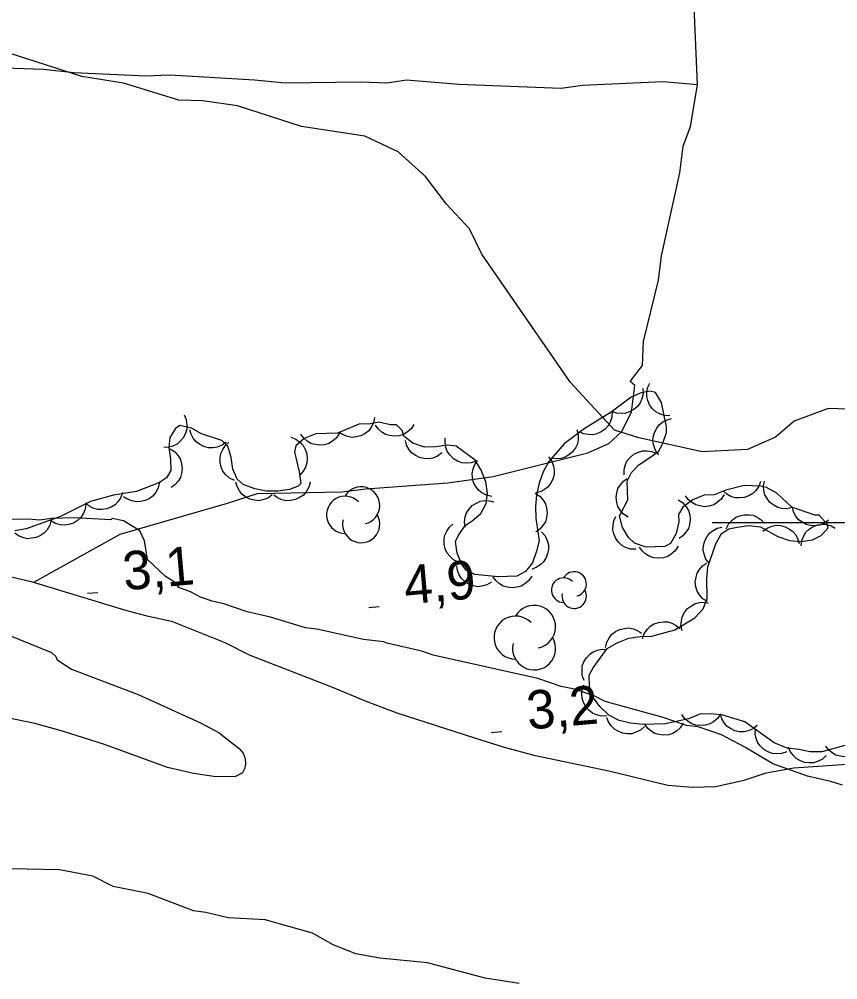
# Model space of a CAD drawing. Extents: x 336540 to 340074, y 5572036 to 5573747.
# Drawn here: x 337736 to 337799.8, y 5572364.4 to 5572439.2 of the extents above; entities that cross this region are included whole.
import ezdxf

# ---------------------------------------------------------------- set-up
doc = ezdxf.new("R2010")
doc.units = 0
for name, color, linetype in [('Niveau 2', 7, 'Continuous'), ('Niveau 22', 7, 'Continuous'), ('Niveau 3', 7, 'Continuous'), ('Niveau 44', 7, 'Continuous'), ('Niveau 61', 7, 'Continuous')]:
    doc.layers.add(name, color=color, linetype=linetype)

msp = doc.modelspace()

# ---------------------------------------------------------------- linework, layer by layer
at = {"layer": 'Niveau 2'}
for points in [[(337802.94, 5572408.74), (337799.05, 5572408.88), (337796.39, 5572407.9), (337794.93, 5572406.64), (337792.76, 5572405.68), (337789.23, 5572405.51), (337784.28, 5572406.59), (337782.39, 5572407.19), (337778.97, 5572410.91), (337772.04, 5572420.9), (337771.1, 5572422.88), (337769.29, 5572424.81), (337767.66, 5572426.95), (337765.54, 5572428.87), (337762.93, 5572430.09), (337758, 5572430.86), (337753, 5572432.47), (337750.27, 5572432.84), (337748.42, 5572432.91), (337744.11, 5572434.22), (337740.87, 5572434.74), (337732.27, 5572437.51)], [(337794.72, 5572381.18), (337792.55, 5572382.48), (337790.72, 5572383.45), (337788.9, 5572384.08), (337788, 5572384.17), (337786.18, 5572384.8), (337781.65, 5572386.04), (337780.85, 5572386.47), (337779.26, 5572387), (337778.24, 5572387.2), (337776.42, 5572387.83), (337768.26, 5572389.66), (337767.36, 5572389.97), (337764.64, 5572390.58), (337764.41, 5572390.69), (337762.83, 5572390.88), (337759.2, 5572391.69), (337758.3, 5572391.78), (337755.58, 5572392.61), (337753.76, 5572393.02), (337751.95, 5572393.65), (337751.04, 5572393.85), (337750.13, 5572394.17), (337749.33, 5572394.6), (337748.42, 5572394.92), (337748.07, 5572395.36), (337747.39, 5572395.79), (337746, 5572397.11), (337745.75, 5572398.57), (337745.39, 5572399.35), (337744.13, 5572400.11), (337743.23, 5572400.31), (337743.12, 5572400.19), (337740.29, 5572400.35), (337738.49, 5572400.31), (337737.59, 5572400.17), (337736.69, 5572400.26), (337734.89, 5572400.22)], [(337735.19, 5572391.21), (337738.52, 5572389.86), (337738.85, 5572389.56), (337738.95, 5572389.28), (337740.06, 5572388.57), (337745.26, 5572386.58), (337750.11, 5572384.37), (337751.58, 5572383.59), (337753.13, 5572382.38), (337753.44, 5572382.02), (337753.59, 5572381.6), (337753.62, 5572381.16), (337753.55, 5572380.79), (337753.39, 5572380.49), (337752.86, 5572380.19), (337751.32, 5572380.17), (337749.57, 5572380.43), (337747.55, 5572380.91), (337742.63, 5572382.68), (337739.36, 5572383.72), (337737.2, 5572384.33), (337732.39, 5572385.31)], [(337800.16, 5572379.51), (337799.26, 5572379.82), (337797.44, 5572380.23), (337794.72, 5572381.18)], [(337774.97, 5572364.07), (337772.3, 5572364.49), (337767.82, 5572365.68), (337764.09, 5572366.04), (337762.22, 5572366.39), (337760.46, 5572367.08), (337758.86, 5572368), (337755.17, 5572369.03), (337752.29, 5572369.19), (337750.53, 5572369.6), (337749.57, 5572369.74), (337746.04, 5572371.07), (337743.32, 5572371.62), (337741.73, 5572372.43), (337739.12, 5572372.93), (337735.34, 5572373)]]:
    msp.add_lwpolyline(points, dxfattribs=at)
at = {"layer": 'Niveau 22'}
for points in [[(337737.14, 5572395.35), (337743.87, 5572399.08), (337752.22, 5572401.49), (337754.56, 5572402.26), (337761.15, 5572402.38), (337763, 5572402.62), (337769.4, 5572403.08), (337772.93, 5572403.57), (337780.3, 5572405.42), (337781.96, 5572406.16), (337782.94, 5572407.06), (337783.71, 5572408.6), (337783.97, 5572410.66), (337783.61, 5572410.99), (337784.58, 5572412.22), (337784.66, 5572414.09), (337785.82, 5572418.88), (337786.05, 5572420.76), (337787.48, 5572427.25), (337787.73, 5572429.31), (337788.32, 5572430.84), (337788.86, 5572434.1), (337788.52, 5572442.04)], [(337788.86, 5572434.1), (337786.15, 5572434.32), (337779.9, 5572434.05), (337778.23, 5572433.8), (337770.26, 5572434.13), (337766.17, 5572434.46), (337764.66, 5572434.23), (337762.63, 5572434.31), (337756.72, 5572434.23), (337754.34, 5572434.47), (337747.73, 5572434.84), (337745.87, 5572434.76), (337740.26, 5572435.04), (337737.89, 5572435.28), (337729.59, 5572435.58)], [(337731.44, 5572396.67), (337736.91, 5572395.4), (337744.28, 5572393.17), (337745.83, 5572392.74), (337747.87, 5572392.3), (337752.01, 5572390.63), (337753.92, 5572389.69), (337760.34, 5572387.19), (337762.96, 5572386.09), (337765.43, 5572385.17), (337771.49, 5572383.2), (337773.78, 5572382.48), (337776.11, 5572381.86), (337781.96, 5572380.65), (337786.56, 5572379.53), (337788.5, 5572379.37), (337790.27, 5572379.42), (337792.49, 5572379.92), (337794.22, 5572380.49), (337796.38, 5572380.88), (337800.51, 5572381.15), (337802.03, 5572380.92)]]:
    msp.add_lwpolyline(points, dxfattribs=at)
at = {"layer": 'Niveau 3'}
for p, q in [((337741.32, 5572394.48), (337742.12, 5572394.54)), ((337763.23, 5572393.38), (337764.04, 5572393.45)), ((337772.79, 5572383.63), (337773.6, 5572383.7))]:
    msp.add_line(p, q, dxfattribs=at)
at = {"layer": 'Niveau 44'}
for points in [[(337786.7, 5572408.3), (337786.28, 5572408.32), (337785.9, 5572408.46), (337785.6, 5572408.61), (337785.35, 5572408.85), (337785.13, 5572409.15), (337784.99, 5572409.51), (337784.91, 5572409.82), (337784.92, 5572410.18), (337785, 5572410.54), (337785.15, 5572410.86)], [(337798.01, 5572400.55), (337796.2, 5572401.19), (337795.05, 5572402.28), (337794.25, 5572402.71), (337793.8, 5572402.81), (337792.51, 5572402.87), (337791.06, 5572402.5), (337790.17, 5572402.14), (337789.38, 5572402.12), (337788.49, 5572401.76), (337787.71, 5572401.18), (337787.39, 5572400.61), (337787.4, 5572400.05), (337787.2, 5572399.14), (337786.76, 5572398.35), (337786.32, 5572398.11), (337784.86, 5572398.07), (337783.95, 5572398.39), (337783.49, 5572398.83), (337783.02, 5572399.6), (337782.77, 5572400.5), (337783.42, 5572401.75), (337783.39, 5572403.21), (337783.71, 5572403.9), (337784.26, 5572404.47), (337785.81, 5572405.52), (337786.13, 5572406.09), (337786.45, 5572407), (337786.44, 5572407.45), (337786.06, 5572409.35), (337785.59, 5572410.13), (337785.14, 5572410.23), (337784.46, 5572410.1), (337783.69, 5572409.75), (337782.14, 5572408.58), (337780.03, 5572407.29), (337778.48, 5572406.13), (337777.27, 5572404.75), (337776.84, 5572403.95), (337776.52, 5572403.05), (337776.32, 5572402.14), (337776.23, 5572401.24), (337776.25, 5572400.34), (337776.52, 5572398.55), (337776.31, 5572397.75), (337775.99, 5572396.85), (337775.45, 5572396.16), (337774.78, 5572395.8), (337773.32, 5572395.77), (337771.51, 5572395.95), (337770.83, 5572396.27), (337770.48, 5572396.71), (337770.12, 5572397.6), (337769.99, 5572398.5), (337770.2, 5572398.96), (337770.75, 5572399.76), (337771.3, 5572400.11), (337771.96, 5572400.69), (337772.4, 5572401.48), (337772.49, 5572402.27), (337772.36, 5572403.17), (337772, 5572404.06), (337771.53, 5572404.84), (337770.04, 5572405.93), (337769.36, 5572406.02), (337768.47, 5572405.89), (337767.57, 5572405.87), (337766.66, 5572406.18), (337765.97, 5572406.73), (337765.85, 5572407.17), (337765.39, 5572407.61), (337764.94, 5572407.6), (337764.03, 5572407.81), (337763.36, 5572407.68), (337762.46, 5572407.65), (337760.79, 5572406.94), (337759.1, 5572406.9), (337758.21, 5572406.54), (337757.55, 5572405.96), (337757.44, 5572405.51), (337757.82, 5572403.94), (337757.95, 5572403.04), (337757.73, 5572402.81), (337757.06, 5572402.57), (337756.16, 5572402.44), (337755.26, 5572402.42), (337754.36, 5572402.62), (337753.45, 5572402.94), (337752.99, 5572403.37), (337752.63, 5572404.15), (337752.5, 5572405.05), (337752.26, 5572405.94), (337751.79, 5572406.38), (337750.21, 5572406.91), (337749.41, 5572407.34), (337748.5, 5572407.54), (337748.17, 5572407.31), (337747.74, 5572406.62), (337747.64, 5572405.83), (337747.78, 5572404.93), (337747.8, 5572404.04)], [(337784.6, 5572410.44), (337784.62, 5572410.02), (337784.52, 5572409.63), (337784.4, 5572409.32), (337784.19, 5572409.04), (337783.91, 5572408.79), (337783.57, 5572408.62), (337783.27, 5572408.5), (337782.92, 5572408.48), (337782.55, 5572408.51), (337782.21, 5572408.63)], [(337748.84, 5572408.39), (337749.01, 5572408.01), (337749.06, 5572407.6), (337749.06, 5572407.27), (337748.96, 5572406.94), (337748.79, 5572406.61), (337748.53, 5572406.32), (337748.29, 5572406.1), (337747.97, 5572405.95), (337747.62, 5572405.86), (337747.26, 5572405.84)], [(337782.21, 5572408.62), (337782.19, 5572408.21), (337782.06, 5572407.82), (337781.9, 5572407.53), (337781.66, 5572407.27), (337781.36, 5572407.06), (337781.01, 5572406.91), (337780.69, 5572406.82), (337780.34, 5572406.84), (337779.98, 5572406.91), (337779.65, 5572407.06)], [(337763.69, 5572408.17), (337763.61, 5572407.76), (337763.42, 5572407.41), (337763.23, 5572407.14), (337762.95, 5572406.92), (337762.63, 5572406.75), (337762.25, 5572406.66), (337761.93, 5572406.62), (337761.58, 5572406.68), (337761.24, 5572406.81), (337760.93, 5572407)], [(337766.76, 5572407.64), (337766.54, 5572407.29), (337766.23, 5572407.03), (337765.95, 5572406.85), (337765.61, 5572406.75), (337765.24, 5572406.71), (337764.86, 5572406.77), (337764.55, 5572406.85), (337764.25, 5572407.03), (337763.97, 5572407.28), (337763.76, 5572407.57)], [(337785.84, 5572405.26), (337785.59, 5572405.6), (337785.45, 5572405.98), (337785.38, 5572406.3), (337785.41, 5572406.65), (337785.5, 5572407.01), (337785.69, 5572407.35), (337785.88, 5572407.61), (337786.16, 5572407.83), (337786.49, 5572408), (337786.83, 5572408.09)], [(337752.13, 5572406.26), (337751.8, 5572406.01), (337751.42, 5572405.87), (337751.1, 5572405.8), (337750.75, 5572405.82), (337750.39, 5572405.91), (337750.05, 5572406.09), (337749.78, 5572406.27), (337749.56, 5572406.55), (337749.39, 5572406.87), (337749.29, 5572407.22)], [(337760.95, 5572406.94), (337760.72, 5572406.59), (337760.41, 5572406.33), (337760.13, 5572406.15), (337759.79, 5572406.05), (337759.43, 5572406.01), (337759.05, 5572406.07), (337758.73, 5572406.15), (337758.43, 5572406.33), (337758.16, 5572406.58), (337757.95, 5572406.87)], [(337779.46, 5572407.25), (337779.57, 5572406.85), (337779.55, 5572406.44), (337779.5, 5572406.12), (337779.34, 5572405.8), (337779.12, 5572405.5), (337778.82, 5572405.26), (337778.55, 5572405.08), (337778.21, 5572404.99), (337777.84, 5572404.95), (337777.49, 5572405)], [(337752.76, 5572403.27), (337752.38, 5572403.45), (337752.08, 5572403.73), (337751.87, 5572403.98), (337751.73, 5572404.31), (337751.65, 5572404.67), (337751.66, 5572405.05), (337751.7, 5572405.37), (337751.85, 5572405.69), (337752.06, 5572406), (337752.33, 5572406.24)], [(337757.17, 5572406.63), (337757.56, 5572406.48), (337757.88, 5572406.23), (337758.12, 5572406), (337758.29, 5572405.69), (337758.4, 5572405.34), (337758.43, 5572404.96), (337758.42, 5572404.63), (337758.3, 5572404.3), (337758.12, 5572403.98), (337757.88, 5572403.71)], [(337768.93, 5572405.41), (337768.6, 5572405.15), (337768.22, 5572405.01), (337767.89, 5572404.94), (337767.54, 5572404.97), (337767.18, 5572405.05), (337766.85, 5572405.24), (337766.58, 5572405.42), (337766.36, 5572405.7), (337766.19, 5572406.03), (337766.09, 5572406.37)], [(337771.62, 5572404.78), (337771.22, 5572404.64), (337770.82, 5572404.62), (337770.49, 5572404.64), (337770.16, 5572404.77), (337769.84, 5572404.96), (337769.58, 5572405.24), (337769.37, 5572405.5), (337769.25, 5572405.83), (337769.18, 5572406.19), (337769.19, 5572406.55)], [(337747.76, 5572405.72), (337748.11, 5572405.49), (337748.38, 5572405.18), (337748.55, 5572404.91), (337748.65, 5572404.57), (337748.69, 5572404.2), (337748.64, 5572403.82), (337748.56, 5572403.51), (337748.37, 5572403.21), (337748.12, 5572402.93), (337747.83, 5572402.72)], [(337783.14, 5572403.71), (337783.14, 5572404.13), (337783.26, 5572404.52), (337783.39, 5572404.82), (337783.63, 5572405.08), (337783.91, 5572405.32), (337784.26, 5572405.48), (337784.57, 5572405.58), (337784.92, 5572405.58), (337785.29, 5572405.53), (337785.62, 5572405.39)], [(337772.82, 5572402.03), (337772.41, 5572402.11), (337772.06, 5572402.31), (337771.79, 5572402.51), (337771.58, 5572402.79), (337771.41, 5572403.12), (337771.33, 5572403.49), (337771.3, 5572403.82), (337771.37, 5572404.16), (337771.5, 5572404.51), (337771.7, 5572404.81)], [(337777.25, 5572405.11), (337777.5, 5572404.78), (337777.64, 5572404.39), (337777.7, 5572404.07), (337777.68, 5572403.72), (337777.58, 5572403.36), (337777.4, 5572403.03), (337777.21, 5572402.76), (337776.93, 5572402.55), (337776.6, 5572402.38), (337776.25, 5572402.29)], [(337747.8, 5572404.04), (337747.47, 5572403.46), (337746.92, 5572403.11), (337745.13, 5572402.4), (337743.34, 5572402.13), (337741.55, 5572401.63), (337739.21, 5572400.45), (337736.53, 5572399.49), (337735.64, 5572399.35)], [(337755.71, 5572402.14), (337755.38, 5572401.9), (337754.99, 5572401.76), (337754.67, 5572401.69), (337754.32, 5572401.72), (337753.96, 5572401.81), (337753.63, 5572402), (337753.36, 5572402.18), (337753.15, 5572402.46), (337752.97, 5572402.79), (337752.88, 5572403.14)], [(337758.66, 5572403.14), (337758.56, 5572402.74), (337758.35, 5572402.39), (337758.14, 5572402.13), (337757.85, 5572401.94), (337757.52, 5572401.78), (337757.14, 5572401.71), (337756.81, 5572401.69), (337756.47, 5572401.77), (337756.13, 5572401.92), (337755.84, 5572402.13)], [(337783.45, 5572400.41), (337783.1, 5572400.64), (337782.83, 5572400.95), (337782.66, 5572401.23), (337782.56, 5572401.56), (337782.52, 5572401.93), (337782.58, 5572402.31), (337782.66, 5572402.63), (337782.85, 5572402.92), (337783.09, 5572403.2), (337783.39, 5572403.41)], [(337793.77, 5572403.19), (337793.63, 5572402.8), (337793.39, 5572402.47), (337793.16, 5572402.24), (337792.85, 5572402.07), (337792.5, 5572401.94), (337792.12, 5572401.91), (337791.79, 5572401.92), (337791.46, 5572402.03), (337791.14, 5572402.21), (337790.87, 5572402.45)], [(337796.24, 5572401.15), (337795.83, 5572401.06), (337795.43, 5572401.09), (337795.11, 5572401.16), (337794.8, 5572401.33), (337794.51, 5572401.56), (337794.28, 5572401.87), (337794.11, 5572402.15), (337794.03, 5572402.49), (337794.01, 5572402.86), (337794.07, 5572403.21)], [(337746.92, 5572403.11), (337746.83, 5572402.7), (337746.63, 5572402.35), (337746.43, 5572402.08), (337746.15, 5572401.87), (337745.82, 5572401.71), (337745.44, 5572401.63), (337745.12, 5572401.6), (337744.78, 5572401.67), (337744.43, 5572401.8), (337744.13, 5572402)], [(337744.05, 5572402.33), (337743.92, 5572401.93), (337743.68, 5572401.6), (337743.46, 5572401.36), (337743.15, 5572401.18), (337742.81, 5572401.05), (337742.43, 5572401.01), (337742.1, 5572401.01), (337741.76, 5572401.12), (337741.43, 5572401.29), (337741.16, 5572401.52)], [(337770.74, 5572399.62), (337770.69, 5572400.03), (337770.75, 5572400.43), (337770.85, 5572400.75), (337771.05, 5572401.04), (337771.3, 5572401.31), (337771.63, 5572401.51), (337771.92, 5572401.65), (337772.27, 5572401.7), (337772.64, 5572401.69), (337772.99, 5572401.6)], [(337776.21, 5572402.27), (337776.56, 5572402.04), (337776.82, 5572401.73), (337777, 5572401.45), (337777.1, 5572401.11), (337777.14, 5572400.75), (337777.08, 5572400.37), (337777, 5572400.05), (337776.81, 5572399.75), (337776.57, 5572399.48), (337776.27, 5572399.27)], [(337787.37, 5572401.75), (337787.72, 5572401.52), (337787.98, 5572401.21), (337788.16, 5572400.93), (337788.25, 5572400.59), (337788.29, 5572400.22), (337788.24, 5572399.84), (337788.15, 5572399.53), (337787.96, 5572399.23), (337787.72, 5572398.95), (337787.42, 5572398.75)], [(337790.93, 5572402.16), (337790.7, 5572401.81), (337790.4, 5572401.54), (337790.12, 5572401.36), (337789.78, 5572401.27), (337789.41, 5572401.22), (337789.03, 5572401.28), (337788.72, 5572401.36), (337788.42, 5572401.55), (337788.14, 5572401.79), (337787.93, 5572402.08)], [(337741.19, 5572401.45), (337741.14, 5572401.03), (337740.97, 5572400.66), (337740.79, 5572400.38), (337740.53, 5572400.15), (337740.22, 5572399.95), (337739.85, 5572399.84), (337739.53, 5572399.78), (337739.18, 5572399.82), (337738.82, 5572399.92), (337738.51, 5572400.1)], [(337799.08, 5572400.17), (337798.75, 5572399.92), (337798.36, 5572399.79), (337798.04, 5572399.72), (337797.69, 5572399.75), (337797.33, 5572399.84), (337797, 5572400.03), (337796.73, 5572400.21), (337796.52, 5572400.49), (337796.35, 5572400.82), (337796.26, 5572401.17)], [(337738.47, 5572400.19), (337738.37, 5572399.78), (337738.16, 5572399.43), (337737.95, 5572399.18), (337737.66, 5572398.98), (337737.32, 5572398.82), (337736.95, 5572398.76), (337736.62, 5572398.73), (337736.28, 5572398.82), (337735.94, 5572398.96), (337735.65, 5572399.17)], [(337800.34, 5572382.62), (337798.55, 5572382.13), (337797.65, 5572382.11), (337796.75, 5572382.31), (337795.85, 5572382.4), (337794.83, 5572382.83), (337792.54, 5572384.46), (337790.84, 5572384.98), (337789.94, 5572385.07), (337789.04, 5572385.05), (337788.15, 5572384.69), (337786.36, 5572384.31), (337784.56, 5572384.26), (337783.65, 5572384.35), (337782.75, 5572384.56), (337781.95, 5572384.99), (337781.26, 5572385.64), (337780.68, 5572386.42), (337780.44, 5572387.2), (337780.42, 5572388.1), (337780.74, 5572388.67), (337781.83, 5572390.16), (337782.61, 5572390.62), (337783.5, 5572390.98), (337784.4, 5572391.12), (337785.3, 5572391.14), (337787.09, 5572391.63), (337788.64, 5572392.57), (337789.3, 5572393.26), (337789.62, 5572394.05), (337789.58, 5572395.63), (337789.67, 5572396.53), (337790.3, 5572398.34), (337790.74, 5572399.14), (337791.29, 5572399.49), (337791.96, 5572399.62), (337792.86, 5572399.75), (337793.76, 5572399.66), (337795.13, 5572398.91), (337796.04, 5572398.6), (337796.94, 5572398.51), (337797.83, 5572398.64), (337798.5, 5572398.99), (337799.05, 5572399.57), (337798.93, 5572399.9), (337798.35, 5572400.56), (337798.01, 5572400.55)], [(337784.06, 5572397.9), (337783.64, 5572397.91), (337783.26, 5572398.05), (337782.97, 5572398.2), (337782.71, 5572398.45), (337782.49, 5572398.74), (337782.35, 5572399.1), (337782.26, 5572399.41), (337782.28, 5572399.76), (337782.35, 5572400.13), (337782.5, 5572400.46)], [(337791.1, 5572399.5), (337791.28, 5572399.87), (337791.55, 5572400.17), (337791.81, 5572400.38), (337792.13, 5572400.52), (337792.49, 5572400.6), (337792.88, 5572400.59), (337793.2, 5572400.55), (337793.52, 5572400.4), (337793.82, 5572400.19), (337794.07, 5572399.92)], [(337770.22, 5572396.9), (337769.85, 5572397.08), (337769.55, 5572397.36), (337769.34, 5572397.61), (337769.2, 5572397.93), (337769.11, 5572398.29), (337769.12, 5572398.68), (337769.17, 5572399), (337769.32, 5572399.32), (337769.53, 5572399.62), (337769.79, 5572399.87)], [(337789.77, 5572396.81), (337789.52, 5572397.14), (337789.38, 5572397.52), (337789.31, 5572397.85), (337789.34, 5572398.2), (337789.43, 5572398.55), (337789.61, 5572398.89), (337789.8, 5572399.16), (337790.08, 5572399.37), (337790.4, 5572399.55), (337790.75, 5572399.64)], [(337793.95, 5572399.31), (337794.28, 5572399.56), (337794.66, 5572399.7), (337794.99, 5572399.78), (337795.34, 5572399.75), (337795.7, 5572399.66), (337796.03, 5572399.48), (337796.3, 5572399.3), (337796.52, 5572399.02), (337796.69, 5572398.69), (337796.79, 5572398.35)], [(337796.93, 5572398.17), (337796.98, 5572398.59), (337797.14, 5572398.96), (337797.31, 5572399.24), (337797.57, 5572399.48), (337797.88, 5572399.68), (337798.25, 5572399.8), (337798.57, 5572399.86), (337798.92, 5572399.83), (337799.27, 5572399.73), (337799.59, 5572399.56)], [(337776.71, 5572399.26), (337776.98, 5572398.95), (337777.15, 5572398.58), (337777.24, 5572398.26), (337777.25, 5572397.91), (337777.18, 5572397.55), (337777.03, 5572397.2), (337776.86, 5572396.92), (337776.6, 5572396.68), (337776.29, 5572396.48), (337775.95, 5572396.36)], [(337787.35, 5572398.14), (337787.13, 5572397.79), (337786.82, 5572397.52), (337786.54, 5572397.34), (337786.21, 5572397.24), (337785.84, 5572397.2), (337785.46, 5572397.25), (337785.14, 5572397.33), (337784.84, 5572397.52), (337784.56, 5572397.76), (337784.35, 5572398.06)], [(337772.81, 5572395.34), (337772.45, 5572395.13), (337772.06, 5572395.03), (337771.73, 5572394.99), (337771.38, 5572395.06), (337771.03, 5572395.18), (337770.72, 5572395.4), (337770.47, 5572395.62), (337770.29, 5572395.92), (337770.15, 5572396.26), (337770.09, 5572396.62)], [(337789.63, 5572393.83), (337789.27, 5572394.05), (337789.01, 5572394.36), (337788.83, 5572394.64), (337788.73, 5572394.98), (337788.69, 5572395.34), (337788.75, 5572395.72), (337788.83, 5572396.04), (337789.01, 5572396.34), (337789.26, 5572396.62), (337789.55, 5572396.83)], [(337775.94, 5572395.82), (337775.71, 5572395.47), (337775.4, 5572395.21), (337775.12, 5572395.03), (337774.78, 5572394.94), (337774.42, 5572394.9), (337774.04, 5572394.95), (337773.72, 5572395.03), (337773.42, 5572395.22), (337773.15, 5572395.47), (337772.94, 5572395.76)], [(337787.66, 5572391.55), (337787.57, 5572391.95), (337787.61, 5572392.36), (337787.68, 5572392.68), (337787.85, 5572392.99), (337788.08, 5572393.28), (337788.39, 5572393.51), (337788.67, 5572393.67), (337789.01, 5572393.75), (337789.38, 5572393.77), (337789.73, 5572393.71)], [(337784.58, 5572390.94), (337784.71, 5572391.34), (337784.95, 5572391.67), (337785.18, 5572391.91), (337785.48, 5572392.09), (337785.83, 5572392.21), (337786.21, 5572392.25), (337786.54, 5572392.25), (337786.87, 5572392.14), (337787.2, 5572391.97), (337787.47, 5572391.73)], [(337781.7, 5572390.25), (337781.79, 5572390.66), (337781.99, 5572391.02), (337782.19, 5572391.28), (337782.47, 5572391.49), (337782.8, 5572391.66), (337783.17, 5572391.74), (337783.49, 5572391.78), (337783.84, 5572391.71), (337784.19, 5572391.58), (337784.49, 5572391.38)], [(337780.02, 5572387.68), (337779.88, 5572388.07), (337779.86, 5572388.48), (337779.88, 5572388.81), (337780.01, 5572389.14), (337780.2, 5572389.45), (337780.48, 5572389.72), (337780.73, 5572389.92), (337781.06, 5572390.04), (337781.43, 5572390.12), (337781.79, 5572390.1)], [(337781.79, 5572384.93), (337781.37, 5572384.91), (337780.98, 5572385.01), (337780.67, 5572385.14), (337780.39, 5572385.36), (337780.15, 5572385.63), (337779.97, 5572385.97), (337779.86, 5572386.28), (337779.84, 5572386.63), (337779.88, 5572387), (337780, 5572387.34)], [(337784.72, 5572384.1), (337784.42, 5572383.82), (337784.05, 5572383.64), (337783.74, 5572383.53), (337783.39, 5572383.52), (337783.02, 5572383.58), (337782.67, 5572383.73), (337782.38, 5572383.88), (337782.14, 5572384.14), (337781.93, 5572384.45), (337781.8, 5572384.78)], [(337790.64, 5572385.09), (337790.41, 5572384.73), (337790.1, 5572384.47), (337789.82, 5572384.29), (337789.48, 5572384.2), (337789.12, 5572384.16), (337788.74, 5572384.21), (337788.42, 5572384.29), (337788.12, 5572384.48), (337787.85, 5572384.73), (337787.64, 5572385.02)], [(337793.51, 5572384.16), (337793.19, 5572383.9), (337792.81, 5572383.75), (337792.49, 5572383.67), (337792.14, 5572383.68), (337791.78, 5572383.76), (337791.43, 5572383.93), (337791.16, 5572384.1), (337790.93, 5572384.38), (337790.75, 5572384.7), (337790.64, 5572385.04)], [(337787.75, 5572384.35), (337787.52, 5572384), (337787.21, 5572383.73), (337786.94, 5572383.55), (337786.6, 5572383.45), (337786.23, 5572383.41), (337785.85, 5572383.46), (337785.54, 5572383.54), (337785.24, 5572383.73), (337784.96, 5572383.97), (337784.75, 5572384.27)], [(337795.81, 5572382.13), (337795.42, 5572381.99), (337795.01, 5572381.96), (337794.68, 5572381.98), (337794.36, 5572382.11), (337794.04, 5572382.29), (337793.77, 5572382.57), (337793.56, 5572382.82), (337793.43, 5572383.15), (337793.36, 5572383.51), (337793.37, 5572383.87)], [(337798.89, 5572381.83), (337798.59, 5572381.55), (337798.22, 5572381.37), (337797.91, 5572381.26), (337797.56, 5572381.25), (337797.19, 5572381.29), (337796.84, 5572381.44), (337796.55, 5572381.59), (337796.31, 5572381.85), (337796.09, 5572382.15), (337795.96, 5572382.49)], [(337801.85, 5572382.67), (337801.63, 5572382.32), (337801.33, 5572382.05), (337801.05, 5572381.87), (337800.71, 5572381.77), (337800.35, 5572381.72), (337799.97, 5572381.77), (337799.65, 5572381.85), (337799.35, 5572382.03), (337799.07, 5572382.28), (337798.86, 5572382.57)]]:
    msp.add_lwpolyline(points, dxfattribs=at)
for centre, radius, start, end in [((337762.645, 5572401.318), 1.45, 282.26917, 149.72626), ((337761.399, 5572400.593), 1.45, 44.11537, 269.80396), ((337762.645, 5572399.868), 1.45, 166.93686, 29.62123), ((337778.428, 5572394.722), 0.954, 44.11537, 269.80396), ((337779.249, 5572395.199), 0.954, 282.26917, 149.72626), ((337779.249, 5572394.245), 0.954, 166.93686, 29.62123), ((337776.121, 5572391.858), 1.679, 282.26917, 149.72626), ((337774.677, 5572391.018), 1.679, 44.11537, 269.80396), ((337776.121, 5572390.179), 1.679, 166.93686, 29.62123)]:
    msp.add_arc(centre, radius, start, end, dxfattribs=at)
at = {"layer": 'Niveau 61'}
msp.add_lwpolyline([(337790, 5572400), (337810, 5572400)], dxfattribs=at)

# ---------------------------------------------------------------- texts
at = {"layer": 'Niveau 3'}
for s, p in [('3,1    ', (337744.19, 5572394.7)), ('4,9    ', (337766.11, 5572393.61)), ('3,2    ', (337775.67, 5572383.85))]:
    msp.add_text(s, height=2.9999, rotation=5.04747, dxfattribs=at).set_placement(p)

doc.saveas('drawing.dxf')
